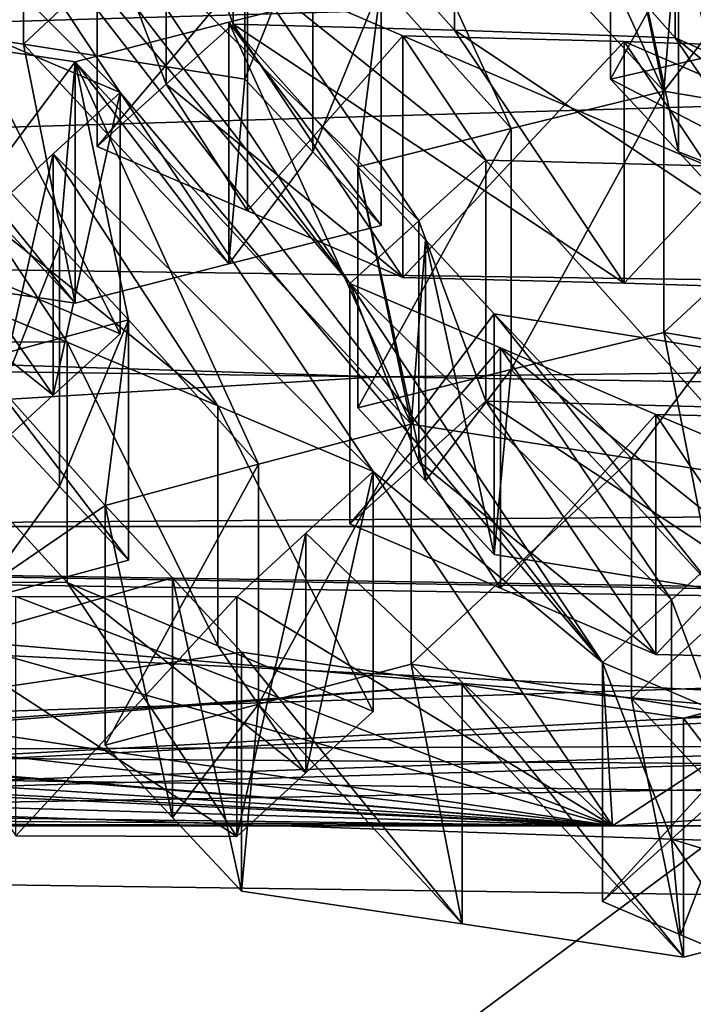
# Model space of a CAD drawing. Header units: millimetres. Extents: x -110 to 163, y -50 to 19.
# Tile 588 of 656: x 1.646 to 2.033, y -29.224 to -28.659. Entities that reach past the tile are written whole.
import ezdxf

# ---------------------------------------------------------------- set-up
doc = ezdxf.new("R2010")
doc.units = ezdxf.units.MM
doc.header["$LTSCALE"] = 65.185185
for name, color, linetype in [('1111', 7, 'CONTINUOUS'), ('1112', 7, 'CONTINUOUS'), ('1154', 7, 'CONTINUOUS'), ('1228', 7, 'CONTINUOUS'), ('13', 7, 'CONTINUOUS'), ('1353', 7, 'CONTINUOUS'), ('1394', 7, 'CONTINUOUS'), ('1452', 7, 'CONTINUOUS'), ('1565', 7, 'CONTINUOUS'), ('1735', 7, 'CONTINUOUS'), ('1737', 7, 'CONTINUOUS'), ('1812', 7, 'CONTINUOUS'), ('1817', 7, 'CONTINUOUS'), ('1936', 7, 'CONTINUOUS'), ('2068', 7, 'CONTINUOUS'), ('2091', 7, 'CONTINUOUS'), ('2140', 7, 'CONTINUOUS'), ('2159', 7, 'CONTINUOUS'), ('2246', 7, 'CONTINUOUS'), ('2283', 7, 'CONTINUOUS'), ('2299', 7, 'CONTINUOUS'), ('235', 7, 'CONTINUOUS'), ('2453', 7, 'CONTINUOUS'), ('2469', 7, 'CONTINUOUS'), ('2723', 7, 'CONTINUOUS'), ('2891', 7, 'CONTINUOUS'), ('2941', 7, 'CONTINUOUS'), ('33', 7, 'CONTINUOUS'), ('36', 7, 'CONTINUOUS'), ('3647', 7, 'CONTINUOUS'), ('370', 7, 'CONTINUOUS'), ('374', 7, 'CONTINUOUS'), ('375', 7, 'CONTINUOUS'), ('377', 7, 'CONTINUOUS'), ('3893', 7, 'CONTINUOUS'), ('4042', 7, 'CONTINUOUS'), ('4257', 7, 'CONTINUOUS'), ('4510', 7, 'CONTINUOUS'), ('4559', 7, 'CONTINUOUS'), ('4577', 7, 'CONTINUOUS'), ('4691', 7, 'CONTINUOUS'), ('4862', 7, 'CONTINUOUS'), ('4893', 7, 'CONTINUOUS'), ('4998', 7, 'CONTINUOUS'), ('5427', 7, 'CONTINUOUS'), ('5499', 7, 'CONTINUOUS'), ('5563', 7, 'CONTINUOUS'), ('5596', 7, 'CONTINUOUS'), ('5644', 7, 'CONTINUOUS'), ('5671', 7, 'CONTINUOUS'), ('5707', 7, 'CONTINUOUS'), ('5744', 7, 'CONTINUOUS'), ('5829', 7, 'CONTINUOUS'), ('5847', 7, 'CONTINUOUS'), ('5858', 7, 'CONTINUOUS'), ('5865', 7, 'CONTINUOUS'), ('5878', 7, 'CONTINUOUS'), ('5887', 7, 'CONTINUOUS'), ('5965', 7, 'CONTINUOUS'), ('5972', 7, 'CONTINUOUS'), ('5975', 7, 'CONTINUOUS'), ('5987', 7, 'CONTINUOUS'), ('5989', 7, 'CONTINUOUS'), ('6140', 7, 'CONTINUOUS'), ('6145', 7, 'CONTINUOUS')]:
    doc.layers.add(name, color=color, linetype=linetype)

msp = doc.modelspace()

# ---------------------------------------------------------------- linework, layer by layer
at = {"layer": '1111', "color": 7, "linetype": 'CONTINUOUS', "true_color": 0x404040}
for points in [[(-0.20325, -28.95, 99.99725), (-0.20325, -26.45, 99.99725), (4.24234, -26.45, 98.68486), (-0.20325, -28.95, 99.99725)], [(-0.20325, -28.95, 99.99725), (4.24234, -26.45, 98.68486), (4.24234, -28.95, 98.68486), (-0.20325, -28.95, 99.99725)], [(0.20325, -26.45, 85.00275), (0.20325, -28.95, 85.00275), (4.57121, -28.95, 86.55407), (0.20325, -26.45, 85.00275)], [(4.57121, -26.45, 86.55407), (0.20325, -26.45, 85.00275), (4.57121, -28.95, 86.55407), (4.57121, -26.45, 86.55407)]]:
    msp.add_3dface(points, dxfattribs=at)
at = {"layer": '1112', "color": 7, "linetype": 'CONTINUOUS', "true_color": 0x404040}
for points in [[(-0.20325, -28.95, 99.99725), (4.24234, -28.95, 98.68486), (-0.1395, -28.95, 100.49878), (-0.20325, -28.95, 99.99725)], [(4.24234, -28.95, 98.68486), (4.58861, -28.95, 99.05322), (-0.1395, -28.95, 100.49878), (4.24234, -28.95, 98.68486)], [(4.81447, -28.95, 86.11088), (0.20325, -28.95, 85.00275), (0.1395, -28.95, 84.50122), (4.81447, -28.95, 86.11088)], [(4.57121, -28.95, 86.55407), (0.20325, -28.95, 85.00275), (4.81447, -28.95, 86.11088), (4.57121, -28.95, 86.55407)]]:
    msp.add_3dface(points, dxfattribs=at)
at = {"layer": '1154', "color": 7, "linetype": 'CONTINUOUS'}
for points in [[(-0.87093, -29.1217, 100.45245), (-0.1395, -28.95, 100.49878), (1.98614, -29.1217, 100.24953), (-0.87093, -29.1217, 100.45245)], [(-0.1395, -28.95, 100.49878), (4.58861, -28.95, 99.05322), (1.98614, -29.1217, 100.24953), (-0.1395, -28.95, 100.49878)], [(1.98614, -29.1217, 100.24953), (4.58861, -28.95, 99.05322), (4.58861, -29.1217, 99.05322), (1.98614, -29.1217, 100.24953)]]:
    msp.add_3dface(points, dxfattribs=at)
at = {"layer": '1228', "color": 7, "linetype": 'CONTINUOUS'}
for points in [[(1.64386, -28.9901, 99.91497), (1.77068, -28.99046, 99.88685), (1.64386, -29.12748, 99.91497), (1.64386, -28.9901, 99.91497)], [(1.77068, -28.99046, 99.88685), (1.77068, -29.12784, 99.88685), (1.64386, -29.12748, 99.91497), (1.77068, -28.99046, 99.88685)]]:
    msp.add_3dface(points, dxfattribs=at)
at = {"layer": '13', "linetype": 'CONTINUOUS'}
for points in [[(12.99038, -30.17675, -8.5), (-11.41239, 0.29734, -8.5), (-13.16721, -30.17675, -8.5), (12.99038, -30.17675, -8.5)], [(12.99038, -10.3, -8.5), (-11.41239, 0.29734, -8.5), (12.99038, -30.17675, -8.5), (12.99038, -10.3, -8.5)]]:
    msp.add_3dface(points, dxfattribs=at)
at = {"layer": '1353', "color": 7, "linetype": 'CONTINUOUS'}
for points in [[(1.77676, -28.63009, 98.73893), (1.69047, -28.73193, 98.64477), (1.69047, -28.59307, 98.64477), (1.77676, -28.63009, 98.73893)], [(1.77676, -28.76882, 98.73894), (1.69047, -28.73193, 98.64477), (1.77676, -28.63009, 98.73893), (1.77676, -28.76882, 98.73894)], [(1.866, -28.66855, 98.83632), (1.77676, -28.76882, 98.73894), (1.77676, -28.63009, 98.73893), (1.866, -28.66855, 98.83632)], [(1.866, -28.80713, 98.83632), (1.77676, -28.76882, 98.73894), (1.866, -28.66855, 98.83632), (1.866, -28.80713, 98.83632)]]:
    msp.add_3dface(points, dxfattribs=at)
at = {"layer": '1394', "color": 7, "linetype": 'CONTINUOUS'}
for points in [[(2.01101, -28.88579, 99.49044), (2.13787, -28.88878, 99.46232), (2.01101, -29.02356, 99.49044), (2.01101, -28.88579, 99.49044)], [(2.01101, -29.02356, 99.49044), (2.13787, -28.88878, 99.46232), (2.13787, -29.02653, 99.46232), (2.01101, -29.02356, 99.49044)]]:
    msp.add_3dface(points, dxfattribs=at)
at = {"layer": '1452', "color": 7, "linetype": 'CONTINUOUS'}
for points in [[(1.66896, -28.92701, 85.72689), (1.621, -28.99285, 85.5063), (1.6303, -28.88548, 85.84949), (1.66896, -28.92701, 85.72689)], [(1.70843, -28.96941, 85.60171), (1.621, -28.99285, 85.5063), (1.66896, -28.92701, 85.72689), (1.70843, -28.96941, 85.60171)]]:
    msp.add_3dface(points, dxfattribs=at)
at = {"layer": '1565', "color": 7, "linetype": 'CONTINUOUS'}
for points in [[(1.52167, -28.65389, 86.55985), (1.64822, -28.53412, 86.53179), (1.64821, -28.6732, 86.53179), (1.52167, -28.65389, 86.55985)], [(1.64822, -28.53412, 86.53179), (1.77532, -28.55428, 86.50361), (1.64821, -28.6732, 86.53179), (1.64822, -28.53412, 86.53179)], [(1.77532, -28.55428, 86.50361), (1.77532, -28.69329, 86.50361), (1.64821, -28.6732, 86.53179), (1.77532, -28.55428, 86.50361)]]:
    msp.add_3dface(points, dxfattribs=at)
at = {"layer": '1735', "color": 7, "linetype": 'CONTINUOUS'}
for points in [[(1.67329, -28.9822, 99.44752), (1.75979, -29.01855, 99.54192), (1.67329, -28.84427, 99.44752), (1.67329, -28.9822, 99.44752)], [(1.67329, -28.84427, 99.44752), (1.75979, -29.01855, 99.54192), (1.75979, -28.88076, 99.54192), (1.67329, -28.84427, 99.44752)], [(1.75979, -29.01855, 99.54192), (1.84881, -29.05613, 99.63907), (1.75979, -28.88076, 99.54192), (1.75979, -29.01855, 99.54192)], [(1.75979, -28.88076, 99.54192), (1.84881, -29.05613, 99.63907), (1.84881, -28.91848, 99.63907), (1.75979, -28.88076, 99.54192)]]:
    msp.add_3dface(points, dxfattribs=at)
at = {"layer": '1737', "color": 7, "linetype": 'CONTINUOUS'}
for points in [[(1.6951, -29.07546, 85.26153), (1.73375, -29.11694, 85.13898), (1.6951, -28.93789, 85.26153), (1.6951, -29.07546, 85.26153)], [(1.6951, -28.93789, 85.26153), (1.73375, -29.11694, 85.13898), (1.73374, -28.97952, 85.13899), (1.6951, -28.93789, 85.26153)], [(1.73375, -29.11694, 85.13898), (1.77323, -29.15933, 85.01375), (1.73374, -28.97952, 85.13899), (1.73375, -29.11694, 85.13898)], [(1.73374, -28.97952, 85.13899), (1.77323, -29.15933, 85.01375), (1.77323, -29.02207, 85.01375), (1.73374, -28.97952, 85.13899)]]:
    msp.add_3dface(points, dxfattribs=at)
at = {"layer": '1812', "color": 7, "linetype": 'CONTINUOUS'}
for points in [[(2.05863, -29.09464, 99.70522), (2.02004, -29.12941, 99.82762), (2.26518, -29.20355, 99.99519), (2.05863, -29.09464, 99.70522)], [(2.02004, -29.12941, 99.82762), (1.9805, -29.16524, 99.95301), (2.02521, -29.18424, 100.00179), (2.02004, -29.12941, 99.82762)], [(2.26518, -29.20355, 99.99519), (2.02004, -29.12941, 99.82762), (2.07055, -29.20355, 100.05127), (2.26518, -29.20355, 99.99519)], [(2.07055, -29.20355, 100.05127), (2.02004, -29.12941, 99.82762), (2.02521, -29.18424, 100.00179), (2.07055, -29.20355, 100.05127)]]:
    msp.add_3dface(points, dxfattribs=at)
at = {"layer": '1817', "color": 7, "linetype": 'CONTINUOUS'}
for points in [[(1.87063, -28.89132, 85.45308), (1.87063, -29.02907, 85.45308), (1.78316, -29.05193, 85.35763), (1.87063, -28.89132, 85.45308)], [(1.78317, -28.91426, 85.35764), (1.87063, -28.89132, 85.45308), (1.78316, -29.05193, 85.35763), (1.78317, -28.91426, 85.35764)], [(1.6951, -29.07546, 85.26153), (1.6951, -28.93789, 85.26153), (1.78317, -28.91426, 85.35764), (1.6951, -29.07546, 85.26153)], [(1.6951, -29.07546, 85.26153), (1.78317, -28.91426, 85.35764), (1.78316, -29.05193, 85.35763), (1.6951, -29.07546, 85.26153)]]:
    msp.add_3dface(points, dxfattribs=at)
at = {"layer": '1936', "color": 7, "linetype": 'CONTINUOUS'}
for points in [[(1.83549, -28.81052, 99.29889), (1.69047, -28.59307, 98.64477), (1.41377, -28.26595, 97.67671), (1.83549, -28.81052, 99.29889)], [(1.55878, -28.48342, 98.33083), (1.83549, -28.81052, 99.29889), (1.41377, -28.26595, 97.67671), (1.55878, -28.48342, 98.33083)], [(2.36897, -28.68524, 98.72095), (2.05276, -28.39278, 97.87819), (2.01422, -28.42559, 98.00042), (2.36897, -28.68524, 98.72095)], [(2.19777, -28.60839, 98.53231), (2.51395, -28.90087, 99.37516), (2.01422, -28.42559, 98.00042), (2.19777, -28.60839, 98.53231)], [(2.51395, -28.90087, 99.37516), (2.32946, -28.71888, 98.84624), (2.01422, -28.42559, 98.00042), (2.51395, -28.90087, 99.37516)], [(2.32946, -28.71888, 98.84624), (2.36897, -28.68524, 98.72095), (2.01422, -28.42559, 98.00042), (2.32946, -28.71888, 98.84624)], [(1.52032, -28.51861, 98.4528), (1.70379, -28.70094, 98.98495), (1.55878, -28.48342, 98.33083), (1.52032, -28.51861, 98.4528)], [(1.70379, -28.70094, 98.98495), (1.9805, -29.02801, 99.95301), (1.55878, -28.48342, 98.33083), (1.70379, -28.70094, 98.98495)], [(1.9805, -29.02801, 99.95301), (1.83549, -28.81052, 99.29889), (1.55878, -28.48342, 98.33083), (1.9805, -29.02801, 99.95301)], [(1.61465, -28.6631, 98.88766), (1.70379, -28.70094, 98.98495), (1.52032, -28.51861, 98.4528), (1.61465, -28.6631, 98.88766)], [(1.77676, -28.63009, 98.73893), (1.69047, -28.59307, 98.64477), (1.87506, -28.77462, 99.17338), (1.77676, -28.63009, 98.73893)], [(1.87506, -28.77462, 99.17338), (1.69047, -28.59307, 98.64477), (1.83549, -28.81052, 99.29889), (1.87506, -28.77462, 99.17338)], [(1.866, -28.66855, 98.83632), (1.77676, -28.63009, 98.73893), (1.91361, -28.73987, 99.05111), (1.866, -28.66855, 98.83632)], [(1.91361, -28.73987, 99.05111), (1.77676, -28.63009, 98.73893), (1.87506, -28.77462, 99.17338), (1.91361, -28.73987, 99.05111)], [(2.04047, -28.74306, 99.02298), (1.866, -28.66855, 98.83632), (1.91361, -28.73987, 99.05111), (2.04047, -28.74306, 99.02298)], [(1.866, -28.66855, 98.83632), (2.04047, -28.74306, 99.02298), (1.99286, -28.67184, 98.8082), (1.866, -28.66855, 98.83632)], [(2.04047, -28.74306, 99.02298), (2.16726, -28.74704, 98.99487), (1.99286, -28.67184, 98.8082), (2.04047, -28.74306, 99.02298)], [(1.99286, -28.67184, 98.8082), (2.16726, -28.74704, 98.99487), (2.11964, -28.67596, 98.78009), (1.99286, -28.67184, 98.8082)], [(1.66528, -28.73625, 99.1071), (1.84881, -28.91848, 99.63907), (1.70379, -28.70094, 98.98495), (1.66528, -28.73625, 99.1071)], [(1.84881, -28.91848, 99.63907), (1.9805, -29.02801, 99.95301), (1.70379, -28.70094, 98.98495), (1.84881, -28.91848, 99.63907)], [(1.62567, -28.7728, 99.23273), (1.75979, -28.88076, 99.54192), (1.66528, -28.73625, 99.1071), (1.62567, -28.7728, 99.23273)], [(1.75979, -28.88076, 99.54192), (1.84881, -28.91848, 99.63907), (1.66528, -28.73625, 99.1071), (1.75979, -28.88076, 99.54192)], [(1.67329, -28.84427, 99.44752), (1.62567, -28.7728, 99.23273), (1.49884, -28.77241, 99.26085), (1.67329, -28.84427, 99.44752)], [(1.67329, -28.84427, 99.44752), (1.49884, -28.77241, 99.26085), (1.54646, -28.84389, 99.47563), (1.67329, -28.84427, 99.44752)], [(1.67329, -28.84427, 99.44752), (1.75979, -28.88076, 99.54192), (1.62567, -28.7728, 99.23273), (1.67329, -28.84427, 99.44752)], [(1.9805, -29.02801, 99.95301), (2.02003, -28.99204, 99.82763), (1.83549, -28.81052, 99.29889), (1.9805, -29.02801, 99.95301)], [(1.83549, -28.81052, 99.29889), (2.02003, -28.99204, 99.82763), (1.92192, -28.84751, 99.39321), (1.83549, -28.81052, 99.29889)], [(2.05863, -28.95714, 99.70522), (2.01101, -28.88579, 99.49044), (1.92192, -28.84751, 99.39321), (2.05863, -28.95714, 99.70522)], [(2.02003, -28.99204, 99.82763), (2.05863, -28.95714, 99.70522), (1.92192, -28.84751, 99.39321), (2.02003, -28.99204, 99.82763)], [(2.13787, -28.88878, 99.46232), (2.01101, -28.88579, 99.49044), (2.18548, -28.96004, 99.6771), (2.13787, -28.88878, 99.46232)], [(2.18548, -28.96004, 99.6771), (2.01101, -28.88579, 99.49044), (2.05863, -28.95714, 99.70522), (2.18548, -28.96004, 99.6771)], [(1.98614, -29.1217, 100.24953), (1.84881, -28.91848, 99.63907), (1.81025, -28.95391, 99.76137), (1.98614, -29.1217, 100.24953)], [(1.84881, -28.91848, 99.63907), (1.98614, -29.1217, 100.24953), (1.9805, -29.02801, 99.95301), (1.84881, -28.91848, 99.63907)], [(1.77068, -28.99046, 99.88685), (1.98614, -29.1217, 100.24953), (1.81025, -28.95391, 99.76137), (1.77068, -28.99046, 99.88685)], [(1.98614, -29.1217, 100.24953), (1.51703, -28.99046, 99.94308), (1.35483, -29.02801, 100.09171), (1.98614, -29.1217, 100.24953)], [(1.98614, -29.1217, 100.24953), (1.64386, -28.9901, 99.91497), (1.51703, -28.99046, 99.94308), (1.98614, -29.1217, 100.24953)], [(1.98614, -29.1217, 100.24953), (1.77068, -28.99046, 99.88685), (1.64386, -28.9901, 99.91497), (1.98614, -29.1217, 100.24953)], [(1.98614, -29.1217, 100.24953), (-0.41712, -29.00888, 100.14141), (-0.45551, -29.04908, 100.26316), (1.98614, -29.1217, 100.24953)], [(-0.41712, -29.00888, 100.14141), (1.98614, -29.1217, 100.24953), (0.9138, -29.06646, 100.27649), (-0.41712, -29.00888, 100.14141)], [(1.98614, -29.1217, 100.24953), (1.35483, -29.02801, 100.09171), (1.33494, -29.04708, 100.15482), (1.98614, -29.1217, 100.24953)], [(1.9805, -29.02801, 99.95301), (1.98614, -29.1217, 100.24953), (2.07055, -29.06646, 100.05127), (1.9805, -29.02801, 99.95301)], [(1.98614, -29.1217, 100.24953), (1.33494, -29.04708, 100.15482), (1.31475, -29.06646, 100.21883), (1.98614, -29.1217, 100.24953)], [(-0.49525, -29.09074, 100.3892), (1.98614, -29.1217, 100.24953), (-0.45551, -29.04908, 100.26316), (-0.49525, -29.09074, 100.3892)], [(0.9138, -29.06646, 100.27649), (1.98614, -29.1217, 100.24953), (1.11465, -29.06646, 100.25026), (0.9138, -29.06646, 100.27649)], [(1.98614, -29.1217, 100.24953), (1.31475, -29.06646, 100.21883), (1.11465, -29.06646, 100.25026), (1.98614, -29.1217, 100.24953)], [(2.07055, -29.06646, 100.05127), (1.98614, -29.1217, 100.24953), (4.03662, -29.11541, 99.38451), (2.07055, -29.06646, 100.05127)], [(1.98614, -29.1217, 100.24953), (-0.49525, -29.09074, 100.3892), (-0.62208, -29.10276, 100.41731), (1.98614, -29.1217, 100.24953)], [(1.98614, -29.1217, 100.24953), (-0.62208, -29.10276, 100.41731), (-0.7489, -29.11541, 100.44543), (1.98614, -29.1217, 100.24953)], [(-0.87093, -29.1217, 100.45245), (1.98614, -29.1217, 100.24953), (-0.7489, -29.11541, 100.44543), (-0.87093, -29.1217, 100.45245)], [(1.98614, -29.1217, 100.24953), (4.58861, -29.1217, 99.05322), (4.03662, -29.11541, 99.38451), (1.98614, -29.1217, 100.24953)]]:
    msp.add_3dface(points, dxfattribs=at)
at = {"layer": '2068', "color": 7, "linetype": 'CONTINUOUS'}
for points in [[(1.84881, -28.91848, 99.63907), (1.84881, -29.05613, 99.63907), (1.81024, -29.09143, 99.76138), (1.84881, -28.91848, 99.63907)], [(1.81025, -28.95391, 99.76137), (1.84881, -28.91848, 99.63907), (1.81024, -29.09143, 99.76138), (1.81025, -28.95391, 99.76137)], [(1.77068, -29.12784, 99.88685), (1.77068, -28.99046, 99.88685), (1.81025, -28.95391, 99.76137), (1.77068, -29.12784, 99.88685)], [(1.77068, -29.12784, 99.88685), (1.81025, -28.95391, 99.76137), (1.81024, -29.09143, 99.76138), (1.77068, -29.12784, 99.88685)]]:
    msp.add_3dface(points, dxfattribs=at)
at = {"layer": '2091', "color": 7, "linetype": 'CONTINUOUS'}
for points in [[(1.91361, -28.73987, 99.05111), (1.87506, -28.77462, 99.17338), (1.91361, -28.87819, 99.05111), (1.91361, -28.73987, 99.05111)], [(1.87506, -28.77462, 99.17338), (1.83549, -28.81052, 99.29889), (1.87506, -28.9128, 99.17337), (1.87506, -28.77462, 99.17338)], [(1.91361, -28.87819, 99.05111), (1.87506, -28.77462, 99.17338), (1.87506, -28.9128, 99.17337), (1.91361, -28.87819, 99.05111)], [(1.83549, -28.81052, 99.29889), (1.83549, -28.94857, 99.29889), (1.87506, -28.9128, 99.17337), (1.83549, -28.81052, 99.29889)]]:
    msp.add_3dface(points, dxfattribs=at)
at = {"layer": '2140', "color": 7, "linetype": 'CONTINUOUS'}
for points in [[(2.01101, -29.02356, 99.49044), (1.91361, -28.87819, 99.05111), (1.87506, -28.9128, 99.17337), (2.01101, -29.02356, 99.49044)], [(2.01101, -29.02356, 99.49044), (2.13787, -29.02653, 99.46232), (1.91361, -28.87819, 99.05111), (2.01101, -29.02356, 99.49044)], [(1.91361, -28.87819, 99.05111), (2.13787, -29.02653, 99.46232), (2.04047, -28.88136, 99.02298), (1.91361, -28.87819, 99.05111)], [(1.87506, -28.9128, 99.17337), (1.83549, -28.94857, 99.29889), (1.92193, -28.98542, 99.39322), (1.87506, -28.9128, 99.17337)], [(2.01101, -29.02356, 99.49044), (1.87506, -28.9128, 99.17337), (1.92193, -28.98542, 99.39322), (2.01101, -29.02356, 99.49044)]]:
    msp.add_3dface(points, dxfattribs=at)
at = {"layer": '2159', "color": 7, "linetype": 'CONTINUOUS'}
for points in [[(1.52827, -28.76535, 98.7934), (1.62567, -28.91099, 99.23273), (1.66528, -28.87459, 99.10712), (1.52827, -28.76535, 98.7934)], [(1.61464, -28.80169, 98.88765), (1.52827, -28.76535, 98.7934), (1.66528, -28.87459, 99.10712), (1.61464, -28.80169, 98.88765)], [(1.70379, -28.8394, 98.98495), (1.61464, -28.80169, 98.88765), (1.66528, -28.87459, 99.10712), (1.70379, -28.8394, 98.98495)]]:
    msp.add_3dface(points, dxfattribs=at)
at = {"layer": '2246', "color": 7, "linetype": 'CONTINUOUS'}
for points in [[(1.98513, -28.55428, 86.56977), (2.07309, -28.53412, 86.66575), (1.98513, -28.69329, 86.56977), (1.98513, -28.55428, 86.56977)], [(1.98513, -28.69329, 86.56977), (2.07309, -28.53412, 86.66575), (2.07308, -28.6732, 86.66575), (1.98513, -28.69329, 86.56977)]]:
    msp.add_3dface(points, dxfattribs=at)
at = {"layer": '2283', "color": 7, "linetype": 'CONTINUOUS'}
for points in [[(1.87063, -29.02907, 85.45308), (1.87063, -28.89132, 85.45308), (1.99722, -28.91098, 85.42502), (1.87063, -29.02907, 85.45308)], [(1.87063, -29.02907, 85.45308), (1.99722, -28.91098, 85.42502), (1.99721, -29.04865, 85.42502), (1.87063, -29.02907, 85.45308)], [(1.99722, -28.91098, 85.42502), (2.12428, -28.93129, 85.39685), (1.99721, -29.04865, 85.42502), (1.99722, -28.91098, 85.42502)], [(2.12428, -28.93129, 85.39685), (2.12428, -29.06889, 85.39685), (1.99721, -29.04865, 85.42502), (2.12428, -28.93129, 85.39685)]]:
    msp.add_3dface(points, dxfattribs=at)
at = {"layer": '2299', "color": 7, "linetype": 'CONTINUOUS'}
for points in [[(1.92813, -28.86002, 86.01169), (2.01564, -28.83875, 86.1072), (2.0448, -28.98617, 85.63981), (1.92813, -28.86002, 86.01169)], [(2.01564, -28.83875, 86.1072), (2.1421, -28.86001, 86.07917), (2.17189, -29.00695, 85.61163), (2.01564, -28.83875, 86.1072)], [(2.0448, -28.98617, 85.63981), (2.01564, -28.83875, 86.1072), (2.17189, -29.00695, 85.61163), (2.0448, -28.98617, 85.63981)], [(1.84012, -28.882, 85.91565), (1.92813, -28.86002, 86.01169), (1.87894, -28.92376, 85.79253), (1.84012, -28.882, 85.91565)], [(1.87894, -28.92376, 85.79253), (1.92813, -28.86002, 86.01169), (1.91824, -28.96605, 85.66787), (1.87894, -28.92376, 85.79253)], [(1.91824, -28.96605, 85.66787), (1.92813, -28.86002, 86.01169), (2.0448, -28.98617, 85.63981), (1.91824, -28.96605, 85.66787)]]:
    msp.add_3dface(points, dxfattribs=at)
at = {"layer": '235', "color": 7, "linetype": 'CONTINUOUS', "true_color": 0x0303ff}
for points in [[(108.1, -25.55, 17.75352), (0.00049, -28.70811, 15.50718), (-68.99748, -30.82497, 13.38751), (108.1, -25.55, 17.75352)], [(-64.67975, -31.24003, 12.89052), (108.1, -25.55, 17.75352), (-68.99748, -30.82497, 13.38751), (-64.67975, -31.24003, 12.89052)], [(-60.32443, -32.43807, 11.24884), (108.1, -25.55, 17.75352), (-64.67975, -31.24003, 12.89052), (-60.32443, -32.43807, 11.24884)], [(108.1, -33.05352, 10.25), (108.1, -25.55, 17.75352), (-60.32443, -32.43807, 11.24884), (108.1, -33.05352, 10.25)], [(5.53868, -28.42715, 15.74573), (0.00049, -28.70811, 15.50718), (108.1, -25.55, 17.75352), (5.53868, -28.42715, 15.74573)]]:
    msp.add_3dface(points, dxfattribs=at)
at = {"layer": '2453', "color": 7, "linetype": 'CONTINUOUS'}
for points in [[(1.85344, -28.63868, 86.25583), (1.76596, -28.66064, 86.16036), (1.85344, -28.77738, 86.25583), (1.85344, -28.63868, 86.25583)], [(1.76596, -28.66064, 86.16036), (1.67792, -28.68333, 86.06428), (1.76597, -28.79924, 86.16037), (1.76596, -28.66064, 86.16036)], [(1.85344, -28.77738, 86.25583), (1.76596, -28.66064, 86.16036), (1.76597, -28.79924, 86.16037), (1.85344, -28.77738, 86.25583)], [(1.67792, -28.68333, 86.06428), (1.67792, -28.82186, 86.06428), (1.76597, -28.79924, 86.16037), (1.67792, -28.68333, 86.06428)]]:
    msp.add_3dface(points, dxfattribs=at)
at = {"layer": '2469', "color": 7, "linetype": 'CONTINUOUS'}
for points in [[(1.7686, -28.5227, 98.39699), (1.73009, -28.55725, 98.51911), (1.7686, -28.66183, 98.39699), (1.7686, -28.5227, 98.39699)], [(1.73009, -28.55725, 98.51911), (1.69047, -28.59307, 98.64477), (1.7301, -28.69624, 98.51909), (1.73009, -28.55725, 98.51911)], [(1.7686, -28.66183, 98.39699), (1.73009, -28.55725, 98.51911), (1.7301, -28.69624, 98.51909), (1.7686, -28.66183, 98.39699)], [(1.69047, -28.59307, 98.64477), (1.69047, -28.73193, 98.64477), (1.7301, -28.69624, 98.51909), (1.69047, -28.59307, 98.64477)]]:
    msp.add_3dface(points, dxfattribs=at)
at = {"layer": '2723', "color": 7, "linetype": 'CONTINUOUS'}
for points in [[(1.82293, -28.49206, 86.7184), (1.91091, -28.47125, 86.81441), (2.01564, -28.70029, 86.1072), (1.82293, -28.49206, 86.7184)], [(1.91091, -28.47125, 86.81441), (1.98513, -28.55428, 86.56977), (2.01564, -28.70029, 86.1072), (1.91091, -28.47125, 86.81441)], [(1.85344, -28.63868, 86.25583), (1.82293, -28.49206, 86.7184), (1.92813, -28.72163, 86.0117), (1.85344, -28.63868, 86.25583)], [(1.92813, -28.72163, 86.0117), (1.82293, -28.49206, 86.7184), (2.01564, -28.70029, 86.1072), (1.92813, -28.72163, 86.0117)], [(1.98513, -28.55428, 86.56977), (2.02402, -28.59629, 86.44645), (2.01564, -28.70029, 86.1072), (1.98513, -28.55428, 86.56977)], [(2.02402, -28.59629, 86.44645), (2.06326, -28.63868, 86.32199), (2.01564, -28.70029, 86.1072), (2.02402, -28.59629, 86.44645)], [(1.76596, -28.66064, 86.16036), (1.85344, -28.63868, 86.25583), (1.84012, -28.7437, 85.91565), (1.76596, -28.66064, 86.16036)], [(1.84012, -28.7437, 85.91565), (1.85344, -28.63868, 86.25583), (1.92813, -28.72163, 86.0117), (1.84012, -28.7437, 85.91565)], [(2.01564, -28.70029, 86.1072), (2.06326, -28.63868, 86.32199), (2.14211, -28.72163, 86.07916), (2.01564, -28.70029, 86.1072)], [(1.87063, -28.89132, 85.45308), (1.67792, -28.68333, 86.06428), (1.76596, -28.66064, 86.16036), (1.87063, -28.89132, 85.45308)], [(1.87063, -28.89132, 85.45308), (1.76596, -28.66064, 86.16036), (1.84012, -28.7437, 85.91565), (1.87063, -28.89132, 85.45308)], [(1.67792, -28.68333, 86.06428), (1.6303, -28.7472, 85.84949), (1.55089, -28.6644, 86.09244), (1.67792, -28.68333, 86.06428)], [(1.6303, -28.7472, 85.84949), (1.67792, -28.68333, 86.06428), (1.66896, -28.78889, 85.72688), (1.6303, -28.7472, 85.84949)], [(1.66896, -28.78889, 85.72688), (1.67792, -28.68333, 86.06428), (1.70843, -28.83144, 85.60171), (1.66896, -28.78889, 85.72688)], [(1.87063, -28.89132, 85.45308), (1.78317, -28.91426, 85.35764), (1.67792, -28.68333, 86.06428), (1.87063, -28.89132, 85.45308)], [(1.67792, -28.68333, 86.06428), (1.78317, -28.91426, 85.35764), (1.70843, -28.83144, 85.60171), (1.67792, -28.68333, 86.06428)], [(1.87894, -28.78562, 85.79254), (1.87063, -28.89132, 85.45308), (1.84012, -28.7437, 85.91565), (1.87894, -28.78562, 85.79254)], [(1.91824, -28.82807, 85.66787), (1.87063, -28.89132, 85.45308), (1.87894, -28.78562, 85.79254), (1.91824, -28.82807, 85.66787)], [(1.99722, -28.91098, 85.42502), (1.87063, -28.89132, 85.45308), (1.91824, -28.82807, 85.66787), (1.99722, -28.91098, 85.42502)], [(2.04479, -28.84826, 85.63981), (1.99722, -28.91098, 85.42502), (1.91824, -28.82807, 85.66787), (2.04479, -28.84826, 85.63981)], [(1.70843, -28.83144, 85.60171), (1.6951, -28.93789, 85.26153), (1.62099, -28.85497, 85.5063), (1.70843, -28.83144, 85.60171)], [(1.78317, -28.91426, 85.35764), (1.6951, -28.93789, 85.26153), (1.70843, -28.83144, 85.60171), (1.78317, -28.91426, 85.35764)], [(2.12428, -28.93129, 85.39685), (1.99722, -28.91098, 85.42502), (2.04479, -28.84826, 85.63981), (2.12428, -28.93129, 85.39685)], [(1.62099, -28.85497, 85.5063), (1.6951, -28.93789, 85.26153), (1.56341, -29.02829, 84.94759), (1.62099, -28.85497, 85.5063)], [(1.6951, -28.93789, 85.26153), (1.73374, -28.97952, 85.13899), (1.56341, -29.02829, 84.94759), (1.6951, -28.93789, 85.26153)], [(1.38789, -29.07859, 84.75604), (1.73374, -28.97952, 85.13899), (1.77323, -29.02207, 85.01375), (1.38789, -29.07859, 84.75604)], [(1.73374, -28.97952, 85.13899), (1.38789, -29.07859, 84.75604), (1.56341, -29.02829, 84.94759), (1.73374, -28.97952, 85.13899)], [(2.11487, -29.03753, 85.05355), (2.2024, -29.0157, 85.14907), (2.02688, -29.05999, 84.95752), (2.11487, -29.03753, 85.05355)], [(2.02688, -29.05999, 84.95752), (2.2024, -29.0157, 85.14907), (2.41222, -29.0157, 85.21522), (2.02688, -29.05999, 84.95752)], [(2.5387, -29.03753, 85.18718), (2.02688, -29.05999, 84.95752), (2.41222, -29.0157, 85.21522), (2.5387, -29.03753, 85.18718)], [(1.38789, -29.07859, 84.75604), (1.77323, -29.02207, 85.01375), (1.89987, -29.04072, 84.98567), (1.38789, -29.07859, 84.75604)], [(0.87093, -29.1217, 84.54755), (2.02688, -29.05999, 84.95752), (2.5387, -29.03753, 85.18718), (0.87093, -29.1217, 84.54755)], [(2.66587, -29.05999, 85.15899), (0.87093, -29.1217, 84.54755), (2.5387, -29.03753, 85.18718), (2.66587, -29.05999, 85.15899)], [(0.87093, -29.1217, 84.54755), (1.38789, -29.07859, 84.75604), (1.89987, -29.04072, 84.98567), (0.87093, -29.1217, 84.54755)], [(2.02688, -29.05999, 84.95752), (0.87093, -29.1217, 84.54755), (1.89987, -29.04072, 84.98567), (2.02688, -29.05999, 84.95752)], [(3.30486, -29.07859, 85.36046), (0.87093, -29.1217, 84.54755), (3.1775, -29.05311, 85.3887), (3.30486, -29.07859, 85.36046)], [(3.1775, -29.05311, 85.3887), (0.87093, -29.1217, 84.54755), (2.66587, -29.05999, 85.15899), (3.1775, -29.05311, 85.3887)], [(3.61637, -29.1217, 85.36404), (0.87093, -29.1217, 84.54755), (3.30486, -29.07859, 85.36046), (3.61637, -29.1217, 85.36404)]]:
    msp.add_3dface(points, dxfattribs=at)
at = {"layer": '2891', "color": 7, "linetype": 'CONTINUOUS'}
for points in [[(1.77323, -29.02207, 85.01375), (1.77323, -29.15933, 85.01375), (1.89988, -29.17791, 84.98567), (1.77323, -29.02207, 85.01375)], [(1.89987, -29.04072, 84.98567), (1.77323, -29.02207, 85.01375), (1.89988, -29.17791, 84.98567), (1.89987, -29.04072, 84.98567)], [(2.02688, -29.05999, 84.95752), (1.89987, -29.04072, 84.98567), (2.02688, -29.1971, 84.95752), (2.02688, -29.05999, 84.95752)], [(2.02688, -29.1971, 84.95752), (1.89987, -29.04072, 84.98567), (1.89988, -29.17791, 84.98567), (2.02688, -29.1971, 84.95752)]]:
    msp.add_3dface(points, dxfattribs=at)
at = {"layer": '2941', "color": 7, "linetype": 'CONTINUOUS'}
for points in [[(2.05863, -29.09464, 99.70522), (2.05863, -28.95714, 99.70522), (2.02003, -28.99204, 99.82763), (2.05863, -29.09464, 99.70522)], [(2.02004, -29.12941, 99.82762), (2.02003, -28.99204, 99.82763), (1.9805, -29.02801, 99.95301), (2.02004, -29.12941, 99.82762)], [(2.02004, -29.12941, 99.82762), (2.05863, -29.09464, 99.70522), (2.02003, -28.99204, 99.82763), (2.02004, -29.12941, 99.82762)], [(1.9805, -29.16524, 99.95301), (2.02004, -29.12941, 99.82762), (1.9805, -29.02801, 99.95301), (1.9805, -29.16524, 99.95301)]]:
    msp.add_3dface(points, dxfattribs=at)
at = {"layer": '33', "linetype": 'CONTINUOUS'}
for points in [[(0, -15.3, 12), (0, -28.03774, 12), (5.55652, -29.19694, 10.63603), (0, -15.3, 12)], [(6, -15.3, 10.3923), (0, -15.3, 12), (5.55652, -29.19694, 10.63603), (6, -15.3, 10.3923)]]:
    msp.add_3dface(points, dxfattribs=at)
at = {"layer": '36', "linetype": 'CONTINUOUS'}
for points in [[(0, -11.3, 8.5), (4.25, -11.3, 7.36122), (0, -29.99694, 8.5), (0, -11.3, 8.5)], [(0, -29.99694, 8.5), (4.25, -11.3, 7.36122), (4.15414, -30.44712, 7.41573), (0, -29.99694, 8.5)]]:
    msp.add_3dface(points, dxfattribs=at)
at = {"layer": '3647', "color": 7, "linetype": 'CONTINUOUS'}
for points in [[(1.6303, -28.88548, 85.84949), (1.6303, -28.7472, 85.84949), (1.66896, -28.78889, 85.72688), (1.6303, -28.88548, 85.84949)], [(1.66896, -28.92701, 85.72689), (1.6303, -28.88548, 85.84949), (1.66896, -28.78889, 85.72688), (1.66896, -28.92701, 85.72689)], [(1.66896, -28.92701, 85.72689), (1.66896, -28.78889, 85.72688), (1.70843, -28.83144, 85.60171), (1.66896, -28.92701, 85.72689)], [(1.70843, -28.96941, 85.60171), (1.66896, -28.92701, 85.72689), (1.70843, -28.83144, 85.60171), (1.70843, -28.96941, 85.60171)]]:
    msp.add_3dface(points, dxfattribs=at)
at = {"layer": '370', "linetype": 'CONTINUOUS'}
msp.add_3dface([(0.00049, -28.70811, 15.50718), (5.53868, -28.42715, 15.74573), (0.00004, -25.20617, 19.74622), (0.00049, -28.70811, 15.50718)], dxfattribs=at)
at = {"layer": '374', "linetype": 'CONTINUOUS'}
for points in [[(-4.32534, -19.36526, 102.91003), (0, -33.95207, 106.5), (4.32668, -19.36542, 102.90962), (-4.32534, -19.36526, 102.91003)], [(0, -33.95207, 106.5), (6.99997, -33.96313, 104.62437), (4.32668, -19.36542, 102.90962), (0, -33.95207, 106.5)]]:
    msp.add_3dface(points, dxfattribs=at)
at = {"layer": '375', "linetype": 'CONTINUOUS'}
for points in [[(7, -25.44821, 77.12544), (0.00197, -30.646, 77.97619), (0, -26.69398, 75.72327), (7, -25.44821, 77.12544)], [(3.62, -30.52211, 78.43642), (0.00197, -30.646, 77.97619), (7, -25.44821, 77.12544), (3.62, -30.52211, 78.43642)]]:
    msp.add_3dface(points, dxfattribs=at)
at = {"layer": '377', "linetype": 'CONTINUOUS'}
for points in [[(40.27392, -26.38278, -20.38712), (-44.60806, -28.77058, -18.09367), (-39.57198, -25.91172, -20.76109), (40.27392, -26.38278, -20.38712)], [(40.27392, -26.38278, -20.38712), (45.97994, -29.38296, -17.37913), (-44.60806, -28.77058, -18.09367), (40.27392, -26.38278, -20.38712)], [(45.97994, -29.38296, -17.37913), (-50.68681, -31.11902, -14.97432), (-44.60806, -28.77058, -18.09367), (45.97994, -29.38296, -17.37913)]]:
    msp.add_3dface(points, dxfattribs=at)
at = {"layer": '3893', "color": 7, "linetype": 'CONTINUOUS'}
for points in [[(1.77532, -28.69329, 86.50361), (1.77532, -28.55428, 86.50361), (1.8142, -28.59629, 86.38029), (1.77532, -28.69329, 86.50361)], [(1.77532, -28.69329, 86.50361), (1.8142, -28.59629, 86.38029), (1.8142, -28.73514, 86.38029), (1.77532, -28.69329, 86.50361)], [(1.8142, -28.59629, 86.38029), (1.85344, -28.63868, 86.25583), (1.8142, -28.73514, 86.38029), (1.8142, -28.59629, 86.38029)], [(1.85344, -28.63868, 86.25583), (1.85344, -28.77738, 86.25583), (1.8142, -28.73514, 86.38029), (1.85344, -28.63868, 86.25583)]]:
    msp.add_3dface(points, dxfattribs=at)
at = {"layer": '4042', "color": 7, "linetype": 'CONTINUOUS'}
for points in [[(1.67792, -28.82186, 86.06428), (1.67792, -28.68333, 86.06428), (1.55089, -28.6644, 86.09244), (1.67792, -28.82186, 86.06428)], [(1.67792, -28.82186, 86.06428), (1.55089, -28.6644, 86.09244), (1.5509, -28.80299, 86.09244), (1.67792, -28.82186, 86.06428)]]:
    msp.add_3dface(points, dxfattribs=at)
at = {"layer": '4257', "color": 7, "linetype": 'CONTINUOUS'}
for points in [[(2.11487, -29.03753, 85.05355), (2.02688, -29.05999, 84.95752), (2.11488, -29.17472, 85.05355), (2.11487, -29.03753, 85.05355)], [(2.02688, -29.05999, 84.95752), (2.02688, -29.1971, 84.95752), (2.11488, -29.17472, 85.05355), (2.02688, -29.05999, 84.95752)]]:
    msp.add_3dface(points, dxfattribs=at)
at = {"layer": '4510', "color": 7, "linetype": 'CONTINUOUS'}
for points in [[(1.70843, -28.96941, 85.60171), (1.70843, -28.83144, 85.60171), (1.62099, -28.85497, 85.5063), (1.70843, -28.96941, 85.60171)], [(1.621, -28.99285, 85.5063), (1.70843, -28.96941, 85.60171), (1.62099, -28.85497, 85.5063), (1.621, -28.99285, 85.5063)]]:
    msp.add_3dface(points, dxfattribs=at)
at = {"layer": '4559', "color": 7, "linetype": 'CONTINUOUS'}
for points in [[(1.52167, -28.65389, 86.55985), (1.64821, -28.6732, 86.53179), (1.67792, -28.82186, 86.06428), (1.52167, -28.65389, 86.55985)], [(1.52167, -28.65389, 86.55985), (1.67792, -28.82186, 86.06428), (1.5509, -28.80299, 86.09244), (1.52167, -28.65389, 86.55985)], [(1.64821, -28.6732, 86.53179), (1.77532, -28.69329, 86.50361), (1.76597, -28.79924, 86.16037), (1.64821, -28.6732, 86.53179)], [(1.67792, -28.82186, 86.06428), (1.64821, -28.6732, 86.53179), (1.76597, -28.79924, 86.16037), (1.67792, -28.82186, 86.06428)], [(1.76597, -28.79924, 86.16037), (1.77532, -28.69329, 86.50361), (1.8142, -28.73514, 86.38029), (1.76597, -28.79924, 86.16037)], [(1.85344, -28.77738, 86.25583), (1.76597, -28.79924, 86.16037), (1.8142, -28.73514, 86.38029), (1.85344, -28.77738, 86.25583)]]:
    msp.add_3dface(points, dxfattribs=at)
at = {"layer": '4577', "color": 7, "linetype": 'CONTINUOUS'}
for points in [[(1.866, -28.80713, 98.83632), (1.866, -28.66855, 98.83632), (1.99286, -28.67184, 98.8082), (1.866, -28.80713, 98.83632)], [(1.866, -28.80713, 98.83632), (1.99286, -28.67184, 98.8082), (1.99286, -28.81041, 98.8082), (1.866, -28.80713, 98.83632)], [(1.99286, -28.67184, 98.8082), (2.11964, -28.67596, 98.78009), (1.99286, -28.81041, 98.8082), (1.99286, -28.67184, 98.8082)], [(2.11964, -28.67596, 98.78009), (2.11964, -28.81451, 98.78009), (1.99286, -28.81041, 98.8082), (2.11964, -28.67596, 98.78009)]]:
    msp.add_3dface(points, dxfattribs=at)
at = {"layer": '4691', "color": 7, "linetype": 'CONTINUOUS'}
for points in [[(2.01564, -28.83875, 86.1072), (1.92813, -28.86002, 86.01169), (2.01564, -28.70029, 86.1072), (2.01564, -28.83875, 86.1072)], [(1.92813, -28.86002, 86.01169), (1.92813, -28.72163, 86.0117), (2.01564, -28.70029, 86.1072), (1.92813, -28.86002, 86.01169)], [(1.92813, -28.86002, 86.01169), (1.84012, -28.882, 85.91565), (1.92813, -28.72163, 86.0117), (1.92813, -28.86002, 86.01169)], [(1.84012, -28.882, 85.91565), (1.84012, -28.7437, 85.91565), (1.92813, -28.72163, 86.0117), (1.84012, -28.882, 85.91565)]]:
    msp.add_3dface(points, dxfattribs=at)
at = {"layer": '4862', "color": 7, "linetype": 'CONTINUOUS'}
for points in [[(1.67329, -28.9822, 99.44752), (1.67329, -28.84427, 99.44752), (1.54646, -28.84389, 99.47563), (1.67329, -28.9822, 99.44752)], [(1.67329, -28.9822, 99.44752), (1.54646, -28.84389, 99.47563), (1.54646, -28.98181, 99.47563), (1.67329, -28.9822, 99.44752)]]:
    msp.add_3dface(points, dxfattribs=at)
at = {"layer": '4893', "color": 7, "linetype": 'CONTINUOUS'}
for points in [[(1.9805, -29.16524, 99.95301), (1.9805, -29.02801, 99.95301), (2.07055, -29.06646, 100.05127), (1.9805, -29.16524, 99.95301)], [(2.02521, -29.18424, 100.00179), (1.9805, -29.16524, 99.95301), (2.07055, -29.06646, 100.05127), (2.02521, -29.18424, 100.00179)], [(2.07055, -29.20355, 100.05127), (2.02521, -29.18424, 100.00179), (2.07055, -29.06646, 100.05127), (2.07055, -29.20355, 100.05127)]]:
    msp.add_3dface(points, dxfattribs=at)
at = {"layer": '4998', "color": 7, "linetype": 'CONTINUOUS'}
for points in [[(1.84012, -28.882, 85.91565), (1.87894, -28.92376, 85.79253), (1.84012, -28.7437, 85.91565), (1.84012, -28.882, 85.91565)], [(1.87894, -28.92376, 85.79253), (1.87894, -28.78562, 85.79254), (1.84012, -28.7437, 85.91565), (1.87894, -28.92376, 85.79253)], [(1.87894, -28.92376, 85.79253), (1.91824, -28.96605, 85.66787), (1.87894, -28.78562, 85.79254), (1.87894, -28.92376, 85.79253)], [(1.91824, -28.96605, 85.66787), (1.91824, -28.82807, 85.66787), (1.87894, -28.78562, 85.79254), (1.91824, -28.96605, 85.66787)]]:
    msp.add_3dface(points, dxfattribs=at)
at = {"layer": '5427', "color": 7, "linetype": 'CONTINUOUS'}
for points in [[(2.04047, -28.74306, 99.02298), (1.91361, -28.73987, 99.05111), (2.04047, -28.88136, 99.02298), (2.04047, -28.74306, 99.02298)], [(1.91361, -28.73987, 99.05111), (1.91361, -28.87819, 99.05111), (2.04047, -28.88136, 99.02298), (1.91361, -28.73987, 99.05111)]]:
    msp.add_3dface(points, dxfattribs=at)
at = {"layer": '5499', "color": 7, "linetype": 'CONTINUOUS'}
for points in [[(1.866, -28.80713, 98.83632), (1.7686, -28.66183, 98.39699), (1.7301, -28.69624, 98.51909), (1.866, -28.80713, 98.83632)], [(1.7686, -28.66183, 98.39699), (1.866, -28.80713, 98.83632), (1.99286, -28.81041, 98.8082), (1.7686, -28.66183, 98.39699)], [(1.7686, -28.66183, 98.39699), (1.99286, -28.81041, 98.8082), (1.89546, -28.66535, 98.36886), (1.7686, -28.66183, 98.39699)], [(1.99286, -28.81041, 98.8082), (2.11964, -28.81451, 98.78009), (1.89546, -28.66535, 98.36886), (1.99286, -28.81041, 98.8082)], [(1.89546, -28.66535, 98.36886), (2.11964, -28.81451, 98.78009), (2.02225, -28.66974, 98.34075), (1.89546, -28.66535, 98.36886)], [(2.11964, -28.81451, 98.78009), (2.15919, -28.78029, 98.65468), (2.02225, -28.66974, 98.34075), (2.11964, -28.81451, 98.78009)], [(2.02225, -28.66974, 98.34075), (2.15919, -28.78029, 98.65468), (2.10836, -28.70768, 98.43473), (2.02225, -28.66974, 98.34075)], [(1.69047, -28.73193, 98.64477), (1.77676, -28.76882, 98.73894), (1.7301, -28.69624, 98.51909), (1.69047, -28.73193, 98.64477)], [(1.77676, -28.76882, 98.73894), (1.866, -28.80713, 98.83632), (1.7301, -28.69624, 98.51909), (1.77676, -28.76882, 98.73894)]]:
    msp.add_3dface(points, dxfattribs=at)
at = {"layer": '5563', "color": 7, "linetype": 'CONTINUOUS'}
for points in [[(1.64386, -29.12748, 99.91497), (1.77068, -29.12784, 99.88685), (1.54646, -28.98181, 99.47563), (1.64386, -29.12748, 99.91497)], [(1.77068, -29.12784, 99.88685), (1.67329, -28.9822, 99.44752), (1.54646, -28.98181, 99.47563), (1.77068, -29.12784, 99.88685)], [(1.67329, -28.9822, 99.44752), (1.77068, -29.12784, 99.88685), (1.81024, -29.09143, 99.76138), (1.67329, -28.9822, 99.44752)], [(1.75979, -29.01855, 99.54192), (1.67329, -28.9822, 99.44752), (1.81024, -29.09143, 99.76138), (1.75979, -29.01855, 99.54192)], [(1.84881, -29.05613, 99.63907), (1.75979, -29.01855, 99.54192), (1.81024, -29.09143, 99.76138), (1.84881, -29.05613, 99.63907)]]:
    msp.add_3dface(points, dxfattribs=at)
at = {"layer": '5596', "color": 7, "linetype": 'CONTINUOUS'}
for points in [[(1.78316, -29.05193, 85.35763), (1.87063, -29.02907, 85.45308), (1.89988, -29.17791, 84.98567), (1.78316, -29.05193, 85.35763)], [(1.87063, -29.02907, 85.45308), (1.99721, -29.04865, 85.42502), (2.02688, -29.1971, 84.95752), (1.87063, -29.02907, 85.45308)], [(1.87063, -29.02907, 85.45308), (2.02688, -29.1971, 84.95752), (1.89988, -29.17791, 84.98567), (1.87063, -29.02907, 85.45308)], [(1.73375, -29.11694, 85.13898), (1.6951, -29.07546, 85.26153), (1.78316, -29.05193, 85.35763), (1.73375, -29.11694, 85.13898)], [(1.77323, -29.15933, 85.01375), (1.73375, -29.11694, 85.13898), (1.78316, -29.05193, 85.35763), (1.77323, -29.15933, 85.01375)], [(1.77323, -29.15933, 85.01375), (1.78316, -29.05193, 85.35763), (1.89988, -29.17791, 84.98567), (1.77323, -29.15933, 85.01375)], [(1.99721, -29.04865, 85.42502), (2.12428, -29.06889, 85.39685), (2.11488, -29.17472, 85.05355), (1.99721, -29.04865, 85.42502)], [(2.02688, -29.1971, 84.95752), (1.99721, -29.04865, 85.42502), (2.11488, -29.17472, 85.05355), (2.02688, -29.1971, 84.95752)]]:
    msp.add_3dface(points, dxfattribs=at)
at = {"layer": '5644', "color": 7, "linetype": 'CONTINUOUS'}
for points in [[(1.98513, -28.55428, 86.56977), (1.98513, -28.69329, 86.56977), (2.02402, -28.73514, 86.44644), (1.98513, -28.55428, 86.56977)], [(2.02402, -28.59629, 86.44645), (1.98513, -28.55428, 86.56977), (2.02402, -28.73514, 86.44644), (2.02402, -28.59629, 86.44645)], [(2.06326, -28.77738, 86.32199), (2.06326, -28.63868, 86.32199), (2.02402, -28.59629, 86.44645), (2.06326, -28.77738, 86.32199)], [(2.06326, -28.77738, 86.32199), (2.02402, -28.59629, 86.44645), (2.02402, -28.73514, 86.44644), (2.06326, -28.77738, 86.32199)]]:
    msp.add_3dface(points, dxfattribs=at)
at = {"layer": '5671', "color": 7, "linetype": 'CONTINUOUS'}
for points in [[(2.10837, -28.56872, 98.43474), (2.02225, -28.53064, 98.34075), (2.10836, -28.70768, 98.43473), (2.10837, -28.56872, 98.43474)], [(2.02225, -28.53064, 98.34075), (2.02225, -28.66974, 98.34075), (2.10836, -28.70768, 98.43473), (2.02225, -28.53064, 98.34075)]]:
    msp.add_3dface(points, dxfattribs=at)
at = {"layer": '5707', "color": 7, "linetype": 'CONTINUOUS'}
for points in [[(1.91824, -28.96605, 85.66787), (2.0448, -28.98617, 85.63981), (1.91824, -28.82807, 85.66787), (1.91824, -28.96605, 85.66787)], [(2.0448, -28.98617, 85.63981), (2.04479, -28.84826, 85.63981), (1.91824, -28.82807, 85.66787), (2.0448, -28.98617, 85.63981)]]:
    msp.add_3dface(points, dxfattribs=at)
at = {"layer": '5744', "color": 7, "linetype": 'CONTINUOUS'}
for points in [[(1.89546, -28.52623, 98.36886), (1.7686, -28.5227, 98.39699), (1.89546, -28.66535, 98.36886), (1.89546, -28.52623, 98.36886)], [(1.7686, -28.5227, 98.39699), (1.7686, -28.66183, 98.39699), (1.89546, -28.66535, 98.36886), (1.7686, -28.5227, 98.39699)], [(2.02225, -28.53064, 98.34075), (1.89546, -28.52623, 98.36886), (2.02225, -28.66974, 98.34075), (2.02225, -28.53064, 98.34075)], [(1.89546, -28.52623, 98.36886), (1.89546, -28.66535, 98.36886), (2.02225, -28.66974, 98.34075), (1.89546, -28.52623, 98.36886)]]:
    msp.add_3dface(points, dxfattribs=at)
at = {"layer": '5829', "color": 7, "linetype": 'CONTINUOUS'}
for points in [[(1.83549, -28.81052, 99.29889), (1.92192, -28.84751, 99.39321), (1.83549, -28.94857, 99.29889), (1.83549, -28.81052, 99.29889)], [(1.83549, -28.94857, 99.29889), (1.92192, -28.84751, 99.39321), (1.92193, -28.98542, 99.39322), (1.83549, -28.94857, 99.29889)], [(1.92192, -28.84751, 99.39321), (2.01101, -28.88579, 99.49044), (1.92193, -28.98542, 99.39322), (1.92192, -28.84751, 99.39321)], [(2.01101, -28.88579, 99.49044), (2.01101, -29.02356, 99.49044), (1.92193, -28.98542, 99.39322), (2.01101, -28.88579, 99.49044)]]:
    msp.add_3dface(points, dxfattribs=at)
at = {"layer": '5847', "color": 7, "linetype": 'CONTINUOUS'}
for points in [[(2.01564, -28.83875, 86.1072), (2.01564, -28.70029, 86.1072), (2.14211, -28.72163, 86.07916), (2.01564, -28.83875, 86.1072)], [(2.1421, -28.86001, 86.07917), (2.01564, -28.83875, 86.1072), (2.14211, -28.72163, 86.07916), (2.1421, -28.86001, 86.07917)]]:
    msp.add_3dface(points, dxfattribs=at)
at = {"layer": '5858', "color": 7, "linetype": 'CONTINUOUS'}
for points in [[(2.18968, -28.79925, 86.29396), (1.98513, -28.69329, 86.56977), (2.07308, -28.6732, 86.66575), (2.18968, -28.79925, 86.29396)], [(1.98513, -28.69329, 86.56977), (2.18968, -28.79925, 86.29396), (2.02402, -28.73514, 86.44644), (1.98513, -28.69329, 86.56977)], [(2.06326, -28.77738, 86.32199), (2.02402, -28.73514, 86.44644), (2.18968, -28.79925, 86.29396), (2.06326, -28.77738, 86.32199)]]:
    msp.add_3dface(points, dxfattribs=at)
at = {"layer": '5865', "color": 7, "linetype": 'CONTINUOUS'}
for points in [[(4.81447, -28.95, 86.11088), (0.1395, -28.95, 84.50122), (3.61637, -29.1217, 85.36404), (4.81447, -28.95, 86.11088)], [(0.1395, -28.95, 84.50122), (0.87093, -29.1217, 84.54755), (3.61637, -29.1217, 85.36404), (0.1395, -28.95, 84.50122)]]:
    msp.add_3dface(points, dxfattribs=at)
at = {"layer": '5878', "color": 7, "linetype": 'CONTINUOUS'}
for points in [[(1.66528, -28.73625, 99.1071), (1.70379, -28.70094, 98.98495), (1.66528, -28.87459, 99.10712), (1.66528, -28.73625, 99.1071)], [(1.70379, -28.70094, 98.98495), (1.70379, -28.8394, 98.98495), (1.66528, -28.87459, 99.10712), (1.70379, -28.70094, 98.98495)], [(1.62567, -28.91099, 99.23273), (1.62567, -28.7728, 99.23273), (1.66528, -28.73625, 99.1071), (1.62567, -28.91099, 99.23273)], [(1.62567, -28.91099, 99.23273), (1.66528, -28.73625, 99.1071), (1.66528, -28.87459, 99.10712), (1.62567, -28.91099, 99.23273)]]:
    msp.add_3dface(points, dxfattribs=at)
at = {"layer": '5887', "color": 7, "linetype": 'CONTINUOUS'}
for points in [[(1.61465, -28.6631, 98.88766), (1.61464, -28.80169, 98.88765), (1.70379, -28.8394, 98.98495), (1.61465, -28.6631, 98.88766)], [(1.70379, -28.70094, 98.98495), (1.61465, -28.6631, 98.88766), (1.70379, -28.8394, 98.98495), (1.70379, -28.70094, 98.98495)]]:
    msp.add_3dface(points, dxfattribs=at)
at = {"layer": '5965', "color": 7, "linetype": 'CONTINUOUS', "true_color": 0xcad1ee}
for points in [[(-1.93874, -28.81353, 81.27012), (-1.37017, -28.7615, 81.08192), (1.85223, -28.86412, 81.25553), (-1.93874, -28.81353, 81.27012)], [(-1.37017, -28.7615, 81.08192), (4.12167, -28.83694, 81.76399), (1.85223, -28.86412, 81.25553), (-1.37017, -28.7615, 81.08192)], [(1.85223, -28.86412, 81.25553), (4.12167, -28.83694, 81.76399), (5.43888, -28.91881, 82.48565), (1.85223, -28.86412, 81.25553)]]:
    msp.add_3dface(points, dxfattribs=at)
at = {"layer": '5972', "color": 7, "linetype": 'CONTINUOUS', "true_color": 0xcad1ee}
for points in [[(0.1178, -28.96027, 81.17061), (6.73555, -29.06139, 83.3895), (0.59637, -29.08078, 81.11961), (0.1178, -28.96027, 81.17061)], [(0.59637, -29.08078, 81.11961), (6.73555, -29.06139, 83.3895), (4.29697, -29.13395, 81.94514), (0.59637, -29.08078, 81.11961)]]:
    msp.add_3dface(points, dxfattribs=at)
at = {"layer": '5975', "color": 7, "linetype": 'CONTINUOUS', "true_color": 0xcad1ee}
for points in [[(6.73555, -29.06139, 83.3895), (0.1178, -28.96027, 81.17061), (0.30781, -28.95772, 81.17418), (6.73555, -29.06139, 83.3895)], [(6.8571, -29.05862, 83.48062), (6.73555, -29.06139, 83.3895), (0.30781, -28.95772, 81.17418), (6.8571, -29.05862, 83.48062)]]:
    msp.add_3dface(points, dxfattribs=at)
at = {"layer": '5987', "color": 7, "linetype": 'CONTINUOUS', "true_color": 0xcad1ee}
for points in [[(-3.50841, -29.08487, 81.54824), (0.59637, -29.08078, 81.11961), (3.56861, -29.18227, 81.56771), (-3.50841, -29.08487, 81.54824)], [(0.59637, -29.08078, 81.11961), (4.29697, -29.13395, 81.94514), (3.56861, -29.18227, 81.56771), (0.59637, -29.08078, 81.11961)]]:
    msp.add_3dface(points, dxfattribs=at)
at = {"layer": '5989', "color": 7, "linetype": 'CONTINUOUS', "true_color": 0xcad1ee}
for points in [[(-1.93874, -28.81353, 81.27012), (1.85223, -28.86412, 81.25553), (0.30781, -28.95772, 81.17418), (-1.93874, -28.81353, 81.27012)], [(1.85223, -28.86412, 81.25553), (5.43888, -28.91881, 82.48565), (0.30781, -28.95772, 81.17418), (1.85223, -28.86412, 81.25553)], [(5.43888, -28.91881, 82.48565), (6.8571, -29.05862, 83.48062), (0.30781, -28.95772, 81.17418), (5.43888, -28.91881, 82.48565)]]:
    msp.add_3dface(points, dxfattribs=at)
at = {"layer": '6140', "linetype": 'CONTINUOUS'}
for points in [[(0, -28.03774, 12), (27, -27.60754, 12.44084), (27, -30.58839, 8.51558), (0, -28.03774, 12)], [(5.55652, -29.19694, 10.63603), (0, -28.03774, 12), (27, -30.58839, 8.51558), (5.55652, -29.19694, 10.63603)]]:
    msp.add_3dface(points, dxfattribs=at)
at = {"layer": '6145', "linetype": 'CONTINUOUS'}
for points in [[(-1.37017, -28.7615, 81.08192), (-3.50841, -29.08487, 81.54824), (3.56861, -29.18227, 81.56771), (-1.37017, -28.7615, 81.08192)], [(4.12167, -28.83694, 81.76399), (-1.37017, -28.7615, 81.08192), (3.56861, -29.18227, 81.56771), (4.12167, -28.83694, 81.76399)]]:
    msp.add_3dface(points, dxfattribs=at)

doc.saveas('drawing.dxf')
